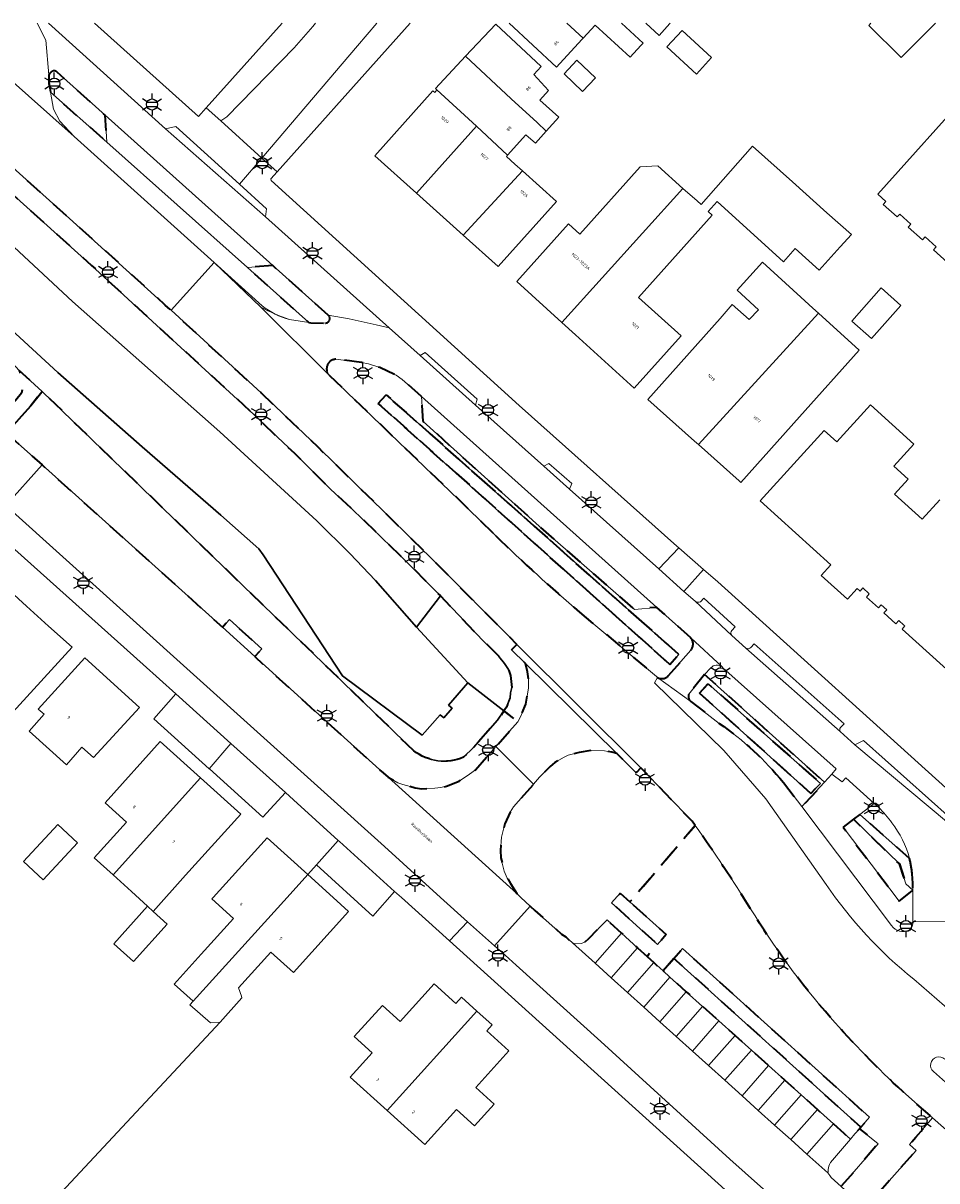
# Model space of a CAD drawing. Extents: x 105780 to 185197, y 477999 to 525027.
# Tile 360 of 562: x 107500 to 107605, y 479968 to 480100. Entities that reach past the tile are written whole.
import ezdxf
from ezdxf.enums import TextEntityAlignment as Align

# ---------------------------------------------------------------- set-up
doc = ezdxf.new("R2010")
doc.units = 0
doc.linetypes.add('XX-HIDDEN', pattern=[4, 2, -2])
for name, color, linetype, lineweight in [('B-GV-GR-HAAG_01-G', 252, 'GR-HAAG1', 13), ('B-GV-GR-MATERIAALGRENS-G', 252, 'XX-HIDDEN', 35), ('B-RO-IE-MEUBILAIR_WEGMEUBILAIR-S', 252, 'Continuous', 25), ('B-WE-GW-WATERGANG_SLOOT_INSTEEK-G', 252, 'Continuous', 30), ('B-XX-KG-KADASTRAAL_BEBOUWING-G', 252, 'Continuous', 20), ('B1-WE-OG-BEBOUWING-T18', 7, 'Continuous', 18), ('B1-WE-OG-TERREIN_ERF-GV', 252, 'Continuous', 18), ('B1-WE-OG-TOPOGRAFIE-T18', 10, 'Continuous', 18), ('B1-WE-VH-VERHARDING_ASFALT-GV', 252, 'Continuous', 18), ('B1-WE-VH-VERHARDING_BEDRIJFSVLOERPLAAT-GV', 252, 'Continuous', 18), ('B1-WE-VH-VERHARDING_BETON-GV', 252, 'Continuous', 18), ('B1-WE-VH-VERHARDING_BETONSTRAATSTEEN-GV', 252, 'Continuous', 18), ('B1-WE-VH-VERHARDING_STRAATBAKSTEEN-GV', 252, 'Continuous', 18), ('B1-WE-VH-VERHARDING_TEGEL-GV', 252, 'Continuous', 18)]:
    doc.layers.add(name, color=color, linetype=linetype, lineweight=lineweight)
doc.styles.add('NLCS-ISO', font='NLCS-ISO.ttf')
doc.styles.add('NLCS-ISO-M200-T18', font='NLCS-ISO.ttf', dxfattribs={"height": 0.36})
doc.linetypes.add('GR-HAAG1', pattern='A,6,[176,NLCS.shx,S=0.125,R=0,X=0,Y=0],-2', length=8)

# ---------------------------------------------------------------- blocks, each defined once
blk = doc.blocks.new('B-SIE-WEG_LICHTMAST-SO')
at = {"ltscale": 0.1}
for p, q in [((-1.1, 0.63), (-2.19, 1.27)), ((0, 1.27), (0, 2.53)), ((1.1, 0.63), (2.19, 1.27)), ((-1.1, -0.63), (-2.19, -1.27)), ((0, -1.27), (0, -2.53)), ((1.1, -0.63), (2.19, -1.27))]:
    blk.add_line(p, q, dxfattribs=at)
at = {"flags": 128}
for points in [[(-1.16, 0.5), (1.16, 0.5)], [(-1.16, -0.5), (1.16, -0.5)]]:
    blk.add_lwpolyline(points, dxfattribs=at)
at = {"ltscale": 0.1}
blk.add_circle((0, 0), 1.27, dxfattribs=at)
at = {"style": 'NLCS-ISO'}
blk.add_attdef('TYPE', text='', height=1.8, dxfattribs=at).set_placement((0, 2.53), align=Align.BOTTOM_CENTER)

msp = doc.modelspace()

# ---------------------------------------------------------------- linework, layer by layer
at = {"layer": 'B-GV-GR-HAAG_01-G', "flags": 128}
for points in [[(107510.016, 480086.383), (107503.569, 480092.131), (107503.922, 480090.179), (107504.642, 480088.799), (107506.27, 480087.052), (107522.314, 480072.62), (107527.795, 480067.693)], [(107530.923, 480066.132), (107533.141, 480065.765), (107526.092, 480072.05), (107510.016, 480086.383)], [(107596.185, 480009.511), (107595.44, 480008.941), (107600.691, 480003.833), (107601.445, 480001.58), (107602.243, 480000.839), (107602.232, 480001.63), (107602.161, 480002.703)], [(107596.185, 480009.511), (107595.44, 480008.941), (107600.691, 480003.833), (107601.445, 480001.58), (107602.243, 480000.839), (107602.232, 480001.63), (107602.161, 480002.703)], [(107601.846, 480004.47), (107596.185, 480009.511)], [(107601.846, 480004.47), (107596.185, 480009.511)]]:
    msp.add_lwpolyline(points, dxfattribs=at)
for points in [[(107527.795, 480067.693, 0.1167839), (107530.923, 480066.132)], [(107602.161, 480002.703, 0.0402146), (107601.846, 480004.47)], [(107602.161, 480002.703, 0.0402146), (107601.846, 480004.47)]]:
    msp.add_lwpolyline(points, format="xyb", dxfattribs=at)
for points in [[(107541.983, 480057.507), (107541.061, 480056.521), (107574.437, 480026.651), (107575.459, 480027.791)], [(107541.061, 480056.521), (107574.437, 480026.651), (107575.459, 480027.791), (107541.983, 480057.507)], [(107577.819, 480023.368), (107590.575, 480011.893), (107591.656, 480013.051), (107578.823, 480024.452)], [(107577.819, 480023.368), (107590.575, 480011.893), (107591.656, 480013.051), (107578.823, 480024.452)], [(107569.856, 479999.49), (107568.733, 480000.477), (107567.756, 479999.396), (107573.036, 479994.627), (107574.026, 479995.754)], [(107575.877, 479994.16), (107574.895, 479993.026), (107596.291, 479973.734), (107597.282, 479974.861)]]:
    msp.add_lwpolyline(points, close=True, dxfattribs=at)
at = {"layer": 'B-GV-GR-MATERIAALGRENS-G', "flags": 128}
for points in [[(107477.5, 480100.013), (107508.261, 480072.305), (107527.296, 480054.847), (107529.494, 480052.675), (107531.47, 480050.835), (107535.615, 480046.711), (107538.132, 480044.396), (107543.667, 480039.05), (107548.185, 480034.495), (107553.029, 480029.415), (107554.877, 480027.584), (107555.53, 480026.77), (107555.957, 480026.087), (107556.202, 480025.393), (107556.344, 480024.036), (107556.202, 480023.407), (107556.167, 480022.822), (107555.743, 480021.756), (107555.453, 480021.338), (107557.033, 480020.109), (107557.376, 480020.732), (107557.962, 480022.099), (107558.259, 480023.995), (107558.271, 480024.943), (107558.159, 480025.828), (107557.899, 480026.78), (107556.316, 480028.34), (107556.912, 480028.933), (107556.121, 480029.777), (107547.962, 480037.978), (107542.029, 480043.845), (107534.178, 480051.5), (107527.659, 480057.712), (107517.358, 480067.174), (107516.706, 480067.773), (107505.758, 480077.67), (107480.872, 480100.013)], [(107503.395, 480094.107), (107503.365, 480093.256), (107503.569, 480092.131), (107510.016, 480086.383), (107509.84, 480089.473), (107504.335, 480094.404)], [(107503.628, 480094.416), (107503.395, 480094.107)], [(107528.989, 480072.279), (107526.092, 480072.05), (107533.141, 480065.765), (107533.346, 480065.731), (107535.029, 480065.71)], [(107535.356, 480066.607), (107528.989, 480072.279)], [(107546.026, 480057.303), (107543.807, 480059.259), (107543.102, 480059.742), (107541.262, 480060.608), (107539.973, 480061.052), (107539.137, 480061.197), (107536.212, 480061.572)], [(107535.466, 480059.749), (107535.505, 480059.71), (107551.293, 480044.547), (107554.505, 480041.375)], [(107545.147, 480016.773), (107502.629, 480057.886), (107501.273, 480056.212)], [(107576.823, 480029.709), (107572.949, 480033.187), (107570.38, 480032.952), (107559.493, 480042.489), (107546.192, 480054.458), (107546.026, 480057.303)], [(107501.273, 480056.212), (107499.328, 480054.009), (107498.548, 480053.126), (107502.61, 480049.477), (107518.601, 480035.108), (107523.238, 480030.906), (107524.044, 480031.796), (107527.75, 480028.439), (107526.944, 480027.549), (107541.617, 480014.255), (107542.213, 480013.765), (107543.292, 480013.124), (107543.889, 480012.907), (107545.296, 480012.561), (107546.05, 480012.445), (107547.559, 480012.487), (107548.246, 480012.568), (107548.873, 480012.736), (107550.311, 480013.32), (107551.5, 480014.088), (107552.179, 480014.587), (107554.524, 480017.254), (107557.033, 480020.109), (107555.453, 480021.338), (107554.71, 480020.269), (107551.977, 480017.161), (107550.828, 480016.049)], [(107564.106, 480032.635), (107572.91, 480025.26), (107573.027, 480025.175)], [(107574.284, 480025.391), (107576.84, 480028.284)], [(107578.4, 480025.504), (107576.592, 480023.24)], [(107587.423, 480013.151), (107589.548, 480010.402), (107592.142, 480013.181), (107578.4, 480025.504)], [(107576.847, 480022.403), (107580.095, 480019.906)], [(107596.185, 480009.511), (107595.44, 480008.941), (107600.691, 480003.833), (107601.445, 480001.58), (107602.243, 480000.839), (107602.232, 480001.63), (107602.161, 480002.703)], [(107601.846, 480004.47), (107596.185, 480009.511)], [(107577.328, 480008.231), (107570.292, 480000), (107569.856, 479999.49), (107574.026, 479995.754), (107573.036, 479994.627), (107571.82, 479993.244), (107572.591, 479992.55), (107573.654, 479991.593), (107574.895, 479993.026), (107575.877, 479994.16), (107597.282, 479974.861), (107596.291, 479973.734), (107596.123, 479973.543), (107598.265, 479971.839), (107594.031, 479966.94), (107596.744, 479964.481), (107602.619, 479971.061), (107601.866, 479971.741), (107602.595, 479972.589), (107604.491, 479974.795), (107601.084, 479977.807)]]:
    msp.add_lwpolyline(points, dxfattribs=at)
for points in [[(107504.335, 480094.404, 0.4045297), (107503.628, 480094.416)], [(107535.029, 480065.71, 0.6792853), (107535.356, 480066.607)], [(107536.212, 480061.572, 0.650016), (107535.466, 480059.749)], [(107554.505, 480041.375, 0.0156468), (107564.106, 480032.635)], [(107576.84, 480028.284, 0.3613941), (107576.823, 480029.709)], [(107573.027, 480025.175, 0.3778354), (107574.284, 480025.391)], [(107576.592, 480023.24, 0.3135297), (107576.847, 480022.403)], [(107580.095, 480019.906, -0.0716465), (107587.423, 480013.151)], [(107550.828, 480016.049, -0.2708752), (107545.147, 480016.773)], [(107583.678, 479998.717, 0.0151048), (107577.328, 480008.231)], [(107602.161, 480002.703, 0.0402146), (107601.846, 480004.47)], [(107592.829, 479986.258, -0.0434087), (107583.678, 479998.717)], [(107601.084, 479977.807, -0.0268172), (107592.829, 479986.258)]]:
    msp.add_lwpolyline(points, format="xyb", dxfattribs=at)
for points in [[(107492.112, 480061.515), (107492.069, 480062.271), (107492.233, 480062.97), (107492.606, 480063.522), (107493.086, 480064.082), (107493.608, 480064.339), (107494.384, 480064.579), (107495.058, 480064.504), (107495.709, 480064.247), (107496.316, 480063.86), (107494.054, 480065.894), (107492.459, 480064.135), (107490.443, 480061.914), (107489.701, 480061.096), (107492.053, 480058.962), (107498.548, 480053.126), (107499.328, 480054.009), (107501.273, 480056.212), (107502.629, 480057.886), (107499.965, 480060.294), (107500.352, 480059.493), (107500.401, 480058.847), (107500.343, 480058.193), (107500.238, 480057.679), (107499.614, 480056.873), (107499.111, 480056.366), (107498.53, 480056.153), (107497.802, 480056.013), (107497.064, 480056.016), (107496.521, 480056.239), (107495.839, 480056.657), (107494.68, 480057.651), (107493.018, 480059.311), (107492.826, 480059.746)], [(107541.061, 480056.521), (107574.437, 480026.651), (107575.459, 480027.791), (107541.983, 480057.507)], [(107541.061, 480056.521), (107541.983, 480057.507), (107575.459, 480027.791), (107574.437, 480026.651)], [(107577.819, 480023.368), (107590.575, 480011.893), (107591.656, 480013.051), (107578.823, 480024.452)], [(107577.819, 480023.368), (107578.823, 480024.452), (107591.656, 480013.051), (107590.575, 480011.893)], [(107577.328, 480008.231), (107576.973, 480008.728), (107571.132, 480014.849), (107570.598, 480014.271), (107568.362, 480016.473), (107567.803, 480016.629), (107566.974, 480016.777), (107565.424, 480016.804), (107564.072, 480016.59), (107562.799, 480016.271), (107562.269, 480016.019), (107561.269, 480015.426), (107560.733, 480014.973), (107559.519, 480013.747), (107558.831, 480012.965), (107556.548, 480010.369), (107556.169, 480009.743), (107555.561, 480008.429), (107555.168, 480006.892), (107555.066, 480005.374), (107555.102, 480004.52), (107555.49, 480003.015), (107555.834, 480002.199), (107556.183, 480001.584), (107556.93, 480000.448), (107557.372, 480000), (107558.46, 479998.996), (107558.991, 479998.525), (107560.921, 479996.812), (107562.036, 479995.822), (107562.531, 479995.489), (107563.282, 479994.812), (107563.616, 479994.713), (107564.344, 479994.723), (107564.681, 479994.873), (107565.18, 479995.324), (107567.243, 479997.444), (107568.899, 479995.924), (107570.742, 479994.233), (107571.82, 479993.244), (107573.036, 479994.627), (107567.756, 479999.396), (107568.733, 480000.477), (107569.856, 479999.49), (107570.292, 480000)], [(107595.44, 480008.941), (107594.254, 480008.033), (107600.676, 479999.579), (107602.243, 480000.839), (107601.445, 480001.58), (107600.691, 480003.833)], [(107574.895, 479993.026), (107573.654, 479991.593), (107574.45, 479990.879), (107576.311, 479989.21), (107578.173, 479987.541), (107580.034, 479985.872), (107581.895, 479984.203), (107583.435, 479982.822), (107583.757, 479982.533), (107585.726, 479980.767), (107587.587, 479979.098), (107589.448, 479977.429), (107591.309, 479975.76), (107593.171, 479974.09), (107594.343, 479973.039), (107595.097, 479972.363), (107595.601, 479972.95), (107596.123, 479973.543), (107596.291, 479973.734)]]:
    msp.add_lwpolyline(points, close=True, dxfattribs=at)
at = {"layer": 'B-WE-GW-WATERGANG_SLOOT_INSTEEK-G', "flags": 128}
for points in [[(107456.372, 480100.013), (107494.054, 480065.894), (107496.316, 480063.86), (107497.007, 480063.335), (107497.934, 480062.54), (107499.965, 480060.294), (107502.629, 480057.886), (107545.147, 480016.773)], [(107471.353, 480100.013), (107481.583, 480090.936), (107506.069, 480068.184), (107522.934, 480053.275), (107534.027, 480043.077), (107537.836, 480039.351), (107540.748, 480036.277), (107545.463, 480030.934), (107548.185, 480034.495), (107543.667, 480039.05), (107538.132, 480044.396), (107535.615, 480046.711), (107531.47, 480050.835), (107529.494, 480052.675), (107527.296, 480054.847), (107508.261, 480072.305), (107477.5, 480100.013)], [(107550.828, 480016.049), (107551.977, 480017.161), (107554.71, 480020.269), (107555.453, 480021.338), (107551.319, 480024.552), (107549.115, 480022.006), (107549.52, 480021.649), (107548.57, 480020.568), (107548.167, 480020.888), (107546.093, 480018.569), (107536.988, 480025.343), (107527.918, 480039.205), (107527.402, 480039.864), (107523.056, 480043.72), (107514.048, 480051.538), (107504.392, 480060.062), (107498.616, 480065.395), (107488.539, 480074.51), (107483.603, 480078.879), (107470.003, 480090.916)], [(107498.616, 480065.395), (107504.392, 480060.062), (107514.048, 480051.538), (107523.056, 480043.72), (107527.402, 480039.864), (107527.918, 480039.205), (107536.988, 480025.343), (107546.093, 480018.569), (107548.167, 480020.888), (107548.57, 480020.568), (107549.52, 480021.649), (107549.115, 480022.006), (107551.319, 480024.552), (107545.463, 480030.934), (107540.748, 480036.277), (107537.836, 480039.351), (107534.027, 480043.077), (107522.934, 480053.275), (107506.069, 480068.184), (107481.583, 480090.936)]]:
    msp.add_lwpolyline(points, dxfattribs=at)
msp.add_lwpolyline([(107553.029, 480029.415), (107548.185, 480034.495), (107545.463, 480030.934), (107551.319, 480024.552), (107555.453, 480021.338), (107555.743, 480021.756), (107556.167, 480022.822), (107556.202, 480023.407), (107556.344, 480024.036), (107556.202, 480025.393), (107555.957, 480026.087), (107555.53, 480026.77), (107554.877, 480027.584)], close=True, dxfattribs=at)
msp.add_lwpolyline([(107545.147, 480016.773, 0.2708752), (107550.828, 480016.049)], format="xyb", dxfattribs=at)
at = {"layer": 'B-XX-KG-KADASTRAAL_BEBOUWING-G', "flags": 128}
for points in [[(107556.03, 480100.013), (107561.483, 480094.989), (107564.381, 480098.135), (107564.53, 480098.297), (107562.628, 480100.013)], [(107562.628, 480100.013), (107564.53, 480098.297), (107565.907, 480099.791), (107569.885, 480096.125), (107571.122, 480097.469), (107571.365, 480097.732), (107568.889, 480100.013)], [(107571.684, 480100.013), (107573.201, 480098.615), (107574.438, 480099.958), (107574.489, 480100.013)], [(107597.186, 480099.751), (107600.899, 480096.073), (107604.811, 480100.013)], [(107597.445, 480100.013), (107597.186, 480099.751)], [(107609.195, 480092.664), (107598.213, 480080.449), (107599.139, 480079.615), (107598.832, 480079.276), (107600.424, 480077.857), (107600.731, 480078.182), (107602.021, 480077.02), (107601.719, 480076.681), (107603.339, 480075.215), (107603.647, 480075.556), (107604.888, 480074.438), (107604.584, 480074.097), (107606.204, 480072.631)], [(107605.313, 480045.498), (107603.294, 480043.279), (107600.151, 480046.14), (107601.699, 480047.841), (107600.072, 480049.322), (107602.361, 480051.836), (107597.405, 480056.347), (107593.537, 480052.109), (107592.078, 480053.433), (107584.767, 480045.372), (107592.858, 480038.069), (107591.745, 480036.837), (107594.759, 480034.117), (107595.871, 480035.349), (107596.198, 480035.054), (107596.513, 480035.403), (107597.255, 480034.733), (107596.92, 480034.362), (107598.293, 480033.122), (107598.628, 480033.493), (107599.266, 480032.917), (107598.931, 480032.546), (107600.304, 480031.306), (107600.639, 480031.677), (107601.213, 480031.159), (107601.328, 480031.055), (107601.016, 480030.706), (107612.36, 480020.481)]]:
    msp.add_lwpolyline(points, dxfattribs=at)
for points in [[(107551.07, 480096.224), (107556.283, 480091.359), (107559.236, 480088.661), (107560.289, 480087.653), (107561.725, 480089.252), (107559.568, 480091.19), (107560.557, 480092.291), (107558.865, 480094.129), (107559.724, 480095.051), (107554.509, 480099.912)], [(107575.841, 480099.191), (107574.104, 480097.305), (107577.48, 480094.195), (107579.217, 480096.081)], [(107551.07, 480096.224), (107547.631, 480092.535), (107547.789, 480092.376), (107552.305, 480088.241), (107555.862, 480084.894), (107557.973, 480087.245), (107559.052, 480086.276), (107560.289, 480087.653), (107559.236, 480088.661), (107556.283, 480091.359)], [(107565.925, 480093.765), (107563.81, 480095.781), (107562.325, 480094.224), (107564.439, 480092.207)], [(107552.305, 480088.241), (107547.789, 480092.376), (107547.554, 480092.09), (107547.33, 480092.29), (107540.674, 480084.851), (107545.427, 480080.582)], [(107557.579, 480083.109), (107556.715, 480083.885), (107555.741, 480084.76), (107555.862, 480084.894), (107552.305, 480088.241), (107545.427, 480080.582), (107550.033, 480076.445), (107550.799, 480075.757), (107556.654, 480082.138)], [(107588.786, 480074.243), (107591.504, 480071.766), (107593.929, 480074.426), (107595.203, 480075.823), (107592.406, 480078.323), (107588.465, 480081.847), (107583.901, 480085.927), (107578.002, 480079.259), (107577.542, 480079.671), (107575.936, 480081.108), (107562.081, 480065.768), (107563.622, 480064.366), (107570.352, 480058.245), (107575.724, 480064.246), (107570.844, 480068.615), (107579.282, 480078.046), (107578.821, 480078.461), (107579.858, 480079.613), (107587.426, 480072.71)], [(107557.579, 480083.109), (107556.654, 480082.138), (107550.799, 480075.757), (107554.788, 480072.175), (107561.47, 480079.615)], [(107575.936, 480081.108), (107573.048, 480083.696), (107571.051, 480083.586), (107564.148, 480075.875), (107562.821, 480077.063), (107556.915, 480070.466), (107562.081, 480065.768)], [(107591.435, 480066.831), (107590.801, 480067.408), (107589.424, 480068.662), (107585.038, 480072.656), (107582.121, 480069.453), (107584.577, 480067.216), (107583.515, 480066.107), (107581.565, 480067.821), (107580.185, 480066.228), (107571.923, 480056.967), (107577.248, 480052.216), (107577.697, 480051.816)], [(107600.86, 480067.732), (107598.618, 480069.738), (107595.274, 480065.934), (107597.497, 480063.945)], [(107591.435, 480066.831), (107577.697, 480051.816), (107582.358, 480047.658), (107582.574, 480047.465), (107589.278, 480054.98), (107596.078, 480062.603)], [(107500.833, 480033.336), (107495.636, 480038.051), (107488.91, 480030.617), (107491.21, 480028.523), (107496.601, 480023.615), (107497.233, 480023.039), (107499.27, 480021.185), (107506.03, 480028.621), (107503.351, 480031.052)], [(107502.166, 480021.556), (107502.844, 480020.96), (107501.129, 480019.01), (107505.384, 480015.167), (107507.166, 480017.194), (107508.5, 480016.021), (107513.763, 480021.739), (107507.509, 480027.405)], [(107520.739, 480013.683), (107516.135, 480017.835), (107509.813, 480010.825), (107512.25, 480008.627), (107508.555, 480004.53), (107510.722, 480002.576)], [(107520.739, 480013.683), (107510.722, 480002.576), (107512.837, 480000.668), (107514.675, 479999.01), (107515.313, 479998.411), (107519.033, 480002.536), (107525.342, 480009.532)], [(107506.661, 480006.263), (107504.401, 480008.352), (107500.478, 480004.107), (107502.738, 480002.018)], [(107533.02, 480002.624), (107528.356, 480006.842), (107522.167, 480000), (107522.019, 479999.836), (107524.505, 479997.587), (107520.809, 479993.5), (107517.705, 479990.093), (107519.894, 479988.133), (107530.647, 480000)], [(107533.02, 480002.624), (107530.647, 480000), (107519.894, 479988.133), (107519.522, 479987.709), (107521.871, 479985.643), (107522.976, 479985.732), (107525.457, 479988.515), (107525.428, 479988.724), (107525.063, 479989.652), (107528.781, 479993.763), (107531.369, 479991.423), (107537.684, 479998.405), (107535.921, 480000)], [(107515.313, 479998.411), (107514.675, 479999.01), (107510.799, 479994.712), (107513.063, 479992.671), (107516.927, 479996.956)], [(107552.367, 479986.983), (107550.592, 479988.589), (107549.951, 479987.881), (107547.472, 479990.123), (107543.573, 479985.814), (107541.539, 479987.654), (107538.321, 479984.097), (107540.384, 479982.23), (107537.868, 479979.448), (107542.091, 479975.627)], [(107552.367, 479986.983), (107542.091, 479975.627), (107546.396, 479971.733), (107550.016, 479975.734), (107552.074, 479973.873), (107554.332, 479976.37), (107552.225, 479978.277), (107556.022, 479982.474), (107553.494, 479984.761), (107554.092, 479985.422)]]:
    msp.add_lwpolyline(points, close=True, dxfattribs=at)
at = {"layer": 'B1-WE-OG-TERREIN_ERF-GV', "flags": 128}
for points in [[(107508.609, 480100.013), (107520.487, 480089.342), (107521.381, 480090.336), (107530.085, 480100.013)], [(107544.734, 480100.013), (107542.121, 480097.13), (107529.499, 480083.015), (107528.772, 480082.201), (107528.83, 480082.013), (107557.186, 480056.294), (107575.214, 480040.201), (107575.453, 480039.993), (107578.286, 480037.526), (107579.93, 480036.094), (107607.181, 480011.459)], [(107568.889, 480100.013), (107571.365, 480097.732), (107571.122, 480097.469), (107569.885, 480096.125), (107565.907, 480099.791), (107564.53, 480098.297), (107564.381, 480098.135), (107561.483, 480094.989), (107556.03, 480100.013)], [(107573.201, 480098.615), (107571.684, 480100.013)], [(107574.489, 480100.013), (107574.438, 480099.958), (107573.201, 480098.615)], [(107600.899, 480096.073), (107597.186, 480099.751), (107597.445, 480100.013)], [(107604.811, 480100.013), (107600.899, 480096.073)], [(107606.204, 480072.631), (107604.584, 480074.097), (107604.888, 480074.438), (107603.647, 480075.556), (107603.339, 480075.215), (107601.719, 480076.681), (107602.021, 480077.02), (107600.731, 480078.182), (107600.424, 480077.857), (107598.832, 480079.276), (107599.139, 480079.615), (107598.213, 480080.449), (107609.195, 480092.664)], [(107612.36, 480020.481), (107601.016, 480030.706), (107601.328, 480031.055), (107601.213, 480031.159), (107600.639, 480031.677), (107600.304, 480031.306), (107598.931, 480032.546), (107599.266, 480032.917), (107598.628, 480033.493), (107598.293, 480033.122), (107596.92, 480034.362), (107597.255, 480034.733), (107596.513, 480035.403), (107596.198, 480035.054), (107595.871, 480035.349), (107594.759, 480034.117), (107591.745, 480036.837), (107592.858, 480038.069), (107584.767, 480045.372), (107592.078, 480053.433), (107593.537, 480052.109), (107597.405, 480056.347), (107602.361, 480051.836), (107600.072, 480049.322), (107601.699, 480047.841), (107600.151, 480046.14), (107603.294, 480043.279), (107605.313, 480045.498)], [(107503.223, 479964.591), (107522.976, 479985.732), (107521.871, 479985.643), (107519.522, 479987.709), (107519.894, 479988.133), (107517.705, 479990.093), (107520.809, 479993.5), (107524.505, 479997.587), (107522.019, 479999.836), (107522.167, 480000), (107528.356, 480006.842), (107533.02, 480002.624), (107533.999, 480003.725), (107536.499, 480006.535), (107531.378, 480011.174), (107530.456, 480012.003), (107527.879, 480009.195), (107521.745, 480014.71), (107521.725, 480014.728), (107515.374, 480020.438), (107517.908, 480023.279), (107514.167, 480026.64), (107499.5, 480039.819)], [(107585.484, 479962.3), (107549.207, 479995.04), (107543.711, 480000), (107542.944, 480000.695), (107540.432, 479997.866), (107533.999, 480003.725), (107533.02, 480002.624), (107535.921, 480000), (107537.684, 479998.405), (107531.369, 479991.423), (107528.781, 479993.763), (107525.063, 479989.652), (107525.428, 479988.724), (107525.457, 479988.515), (107522.976, 479985.732), (107503.223, 479964.591)]]:
    msp.add_lwpolyline(points, dxfattribs=at)
for points in [[(107560.289, 480087.653), (107559.052, 480086.276), (107557.973, 480087.245), (107555.862, 480084.894), (107555.741, 480084.76), (107556.715, 480083.885), (107557.579, 480083.109), (107561.47, 480079.615), (107554.788, 480072.175), (107550.799, 480075.757), (107550.033, 480076.445), (107545.427, 480080.582), (107540.674, 480084.851), (107547.33, 480092.29), (107547.554, 480092.09), (107547.789, 480092.376), (107547.631, 480092.535), (107551.07, 480096.224), (107554.509, 480099.912), (107559.724, 480095.051), (107558.865, 480094.129), (107560.557, 480092.291), (107559.568, 480091.19), (107561.725, 480089.252)], [(107577.48, 480094.195), (107574.104, 480097.305), (107575.841, 480099.191), (107579.217, 480096.081)], [(107565.925, 480093.765), (107564.439, 480092.207), (107562.325, 480094.224), (107563.81, 480095.781)], [(107588.465, 480081.847), (107592.406, 480078.323), (107595.203, 480075.823), (107593.929, 480074.426), (107591.504, 480071.766), (107588.786, 480074.243), (107587.426, 480072.71), (107579.858, 480079.613), (107578.821, 480078.461), (107579.282, 480078.046), (107570.844, 480068.615), (107575.724, 480064.246), (107570.352, 480058.245), (107563.622, 480064.366), (107562.081, 480065.768), (107556.915, 480070.466), (107562.821, 480077.063), (107564.148, 480075.875), (107571.051, 480083.586), (107573.048, 480083.696), (107575.936, 480081.108), (107577.542, 480079.671), (107578.002, 480079.259), (107583.901, 480085.927)], [(107591.435, 480066.831), (107596.078, 480062.603), (107589.278, 480054.98), (107582.574, 480047.465), (107582.358, 480047.658), (107577.697, 480051.816), (107577.248, 480052.216), (107571.923, 480056.967), (107580.185, 480066.228), (107581.565, 480067.821), (107583.515, 480066.107), (107584.577, 480067.216), (107582.121, 480069.453), (107585.038, 480072.656), (107589.424, 480068.662), (107590.801, 480067.408)], [(107598.618, 480069.738), (107600.86, 480067.732), (107597.497, 480063.945), (107595.274, 480065.934)], [(107492.276, 480009.953), (107489.607, 480012.474), (107480.164, 480021.023), (107486.891, 480028.421), (107489.208, 480026.324), (107491.21, 480028.523), (107488.91, 480030.617), (107495.636, 480038.051), (107500.833, 480033.336), (107503.351, 480031.052), (107506.03, 480028.621), (107499.27, 480021.185), (107497.233, 480023.039), (107495.247, 480020.857), (107499.027, 480017.436), (107495.766, 480013.821)], [(107501.129, 480019.01), (107502.844, 480020.96), (107502.166, 480021.556), (107507.509, 480027.405), (107513.763, 480021.739), (107508.5, 480016.021), (107507.166, 480017.194), (107505.384, 480015.167)], [(107517.908, 480023.279), (107515.374, 480020.438), (107521.725, 480014.728), (107524.212, 480017.613)], [(107510.722, 480002.576), (107508.555, 480004.53), (107512.25, 480008.627), (107509.813, 480010.825), (107516.135, 480017.835), (107520.739, 480013.683), (107525.342, 480009.532), (107519.033, 480002.536), (107515.313, 479998.411), (107516.927, 479996.956), (107513.063, 479992.671), (107510.799, 479994.712), (107514.675, 479999.01), (107512.837, 480000.668)], [(107524.212, 480017.613), (107521.725, 480014.728), (107521.745, 480014.71), (107527.879, 480009.195), (107530.456, 480012.003)], [(107500.478, 480004.107), (107504.401, 480008.352), (107506.661, 480006.263), (107502.738, 480002.018)], [(107536.634, 480006.412), (107536.499, 480006.535), (107533.999, 480003.725), (107540.432, 479997.866), (107542.944, 480000.695)], [(107542.091, 479975.627), (107537.868, 479979.448), (107540.384, 479982.23), (107538.321, 479984.097), (107541.539, 479987.654), (107543.573, 479985.814), (107547.472, 479990.123), (107549.951, 479987.881), (107550.592, 479988.589), (107552.367, 479986.983), (107554.092, 479985.422), (107553.494, 479984.761), (107556.022, 479982.474), (107552.225, 479978.277), (107554.332, 479976.37), (107552.074, 479973.873), (107550.016, 479975.734), (107546.396, 479971.733)]]:
    msp.add_lwpolyline(points, close=True, dxfattribs=at)
at = {"layer": 'B1-WE-VH-VERHARDING_ASFALT-GV', "flags": 128}
for points in [[(107480.872, 480100.013), (107505.758, 480077.67), (107516.706, 480067.773), (107517.358, 480067.174), (107522.314, 480072.62), (107506.27, 480087.052), (107495.779, 480096.354), (107493.882, 480098.283), (107493.724, 480098.424), (107491.941, 480100.013)], [(107497.536, 480100.013), (107498.117, 480099.275), (107498.511, 480098.367), (107498.48, 480097.589), (107498.196, 480097.062), (107497.542, 480096.651), (107496.259, 480096.21), (107495.779, 480096.354), (107506.27, 480087.052), (107504.642, 480088.799), (107503.922, 480090.179), (107503.569, 480092.131), (107503.365, 480093.256), (107503.395, 480094.107), (107503.044, 480098.064), (107502.062, 480100.013)], [(107502.062, 480100.013), (107503.044, 480098.064), (107503.395, 480094.107), (107503.628, 480094.416)], [(107516.721, 480087.922), (107503.325, 480100.013)], [(107504.335, 480094.404), (107509.84, 480089.473), (107528.989, 480072.279), (107535.356, 480066.607), (107537.752, 480066.193), (107540.838, 480065.499), (107542.327, 480065.165), (107528.165, 480077.877), (107516.721, 480087.922)], [(107554.505, 480041.375), (107551.293, 480044.547), (107535.505, 480059.71), (107535.466, 480059.749), (107527.625, 480067.518), (107522.314, 480072.62), (107517.358, 480067.174), (107527.659, 480057.712), (107534.178, 480051.5), (107542.029, 480043.845), (107547.962, 480037.978), (107556.121, 480029.777), (107556.912, 480028.933), (107571.132, 480014.849), (107576.973, 480008.728), (107577.328, 480008.231)], [(107527.625, 480067.518), (107535.466, 480059.749)], [(107535.029, 480065.71), (107533.346, 480065.731), (107533.141, 480065.765), (107530.923, 480066.132)], [(107607.128, 480007.832), (107606.335, 480008.492), (107595.595, 480017.457), (107593.918, 480018.986), (107583.144, 480028.524), (107581.535, 480029.962), (107577.312, 480033.891), (107576.043, 480035.017), (107573.183, 480037.613), (107562.941, 480046.714), (107560.014, 480049.34), (107552.199, 480056.334), (107545.854, 480061.999), (107542.327, 480065.165), (107540.838, 480065.499), (107537.752, 480066.193), (107535.356, 480066.607)], [(107536.212, 480061.572), (107539.137, 480061.197), (107539.973, 480061.052), (107541.262, 480060.608), (107543.102, 480059.742), (107543.807, 480059.259), (107546.026, 480057.303), (107572.949, 480033.187), (107576.823, 480029.709), (107580.375, 480026.407)], [(107573.027, 480025.175), (107572.91, 480025.26), (107564.106, 480032.635)], [(107580.375, 480026.407), (107576.823, 480029.709)], [(107576.84, 480028.284), (107574.284, 480025.391)], [(107576.592, 480023.24), (107578.4, 480025.504), (107579.133, 480026.283)], [(107580.514, 480026.283), (107593.46, 480014.707), (107592.979, 480014.109), (107594.147, 480013.219), (107594.585, 480013.69), (107597.824, 480010.766), (107598.337, 480010.303)], [(107592.328, 480001.491), (107585.423, 480011.303), (107580.626, 480016.827), (107572.684, 480024.54), (107573.027, 480025.175)], [(107573.027, 480025.175), (107576.847, 480022.403)], [(107602.161, 480002.703), (107602.232, 480001.63), (107602.243, 480000.839), (107602.217, 479997.252), (107607.054, 479997.211), (107606.97, 479999.189)], [(107614.998, 479979.539), (107611.472, 479982.627), (107609.366, 479984.541), (107602.358, 479990.661)], [(107606.324, 479978.557), (107604.583, 479980.082)], [(107601.084, 479977.807), (107604.491, 479974.795), (107607.951, 479971.736)]]:
    msp.add_lwpolyline(points, dxfattribs=at)
at = {"layer": 'B1-WE-VH-VERHARDING_ASFALT-GV'}
for points in [[(107503.628, 480094.416, -0.4045297), (107504.335, 480094.404)], [(107530.923, 480066.132, -0.0405329), (107527.625, 480067.518)], [(107535.356, 480066.607, -0.6792853), (107535.029, 480065.71)], [(107535.466, 480059.749, -0.650016), (107536.212, 480061.572)], [(107564.106, 480032.635, -0.0156468), (107554.505, 480041.375)], [(107576.823, 480029.709, -0.3613941), (107576.84, 480028.284)], [(107579.133, 480026.283, -0.3816964), (107580.375, 480026.407)], [(107580.375, 480026.407, -0.0570655), (107580.514, 480026.283)], [(107574.284, 480025.391, -0.3778354), (107573.027, 480025.175)], [(107576.847, 480022.403, -0.3135297), (107576.592, 480023.24)], [(107598.337, 480010.303, -0.0343246), (107599.844, 480008.544)], [(107577.328, 480008.231, -0.0151048), (107583.678, 479998.717)], [(107599.844, 480008.544, -0.1010844), (107601.846, 480004.47)], [(107601.846, 480004.47, -0.0402146), (107602.161, 480002.703)], [(107602.358, 479990.661, -0.0765078), (107592.328, 480001.491)], [(107583.678, 479998.717, 0.0434087), (107592.829, 479986.258)], [(107592.829, 479986.258, 0.0268172), (107601.084, 479977.807)], [(107604.583, 479980.082, -1.0095589), (107605.894, 479981.495)]]:
    msp.add_lwpolyline(points, format="xyb", dxfattribs=at)
at = {"layer": 'B1-WE-VH-VERHARDING_ASFALT-GV', "flags": 128}
msp.add_lwpolyline([(107558.831, 480012.965), (107554.524, 480017.254), (107552.179, 480014.587), (107551.5, 480014.088), (107550.311, 480013.32), (107548.873, 480012.736), (107548.246, 480012.568), (107547.559, 480012.487), (107546.05, 480012.445), (107545.296, 480012.561), (107543.889, 480012.907), (107543.292, 480013.124), (107542.213, 480013.765), (107556.93, 480000.448), (107556.183, 480001.584), (107555.834, 480002.199), (107555.49, 480003.015), (107555.102, 480004.52), (107555.066, 480005.374), (107555.168, 480006.892), (107555.561, 480008.429), (107556.169, 480009.743), (107556.548, 480010.369)], close=True, dxfattribs=at)
at = {"layer": 'B1-WE-VH-VERHARDING_BEDRIJFSVLOERPLAAT-GV', "flags": 128}
msp.add_lwpolyline([(107556.912, 480028.933), (107556.316, 480028.34), (107557.899, 480026.78), (107568.362, 480016.473), (107570.598, 480014.271), (107571.132, 480014.849)], close=True, dxfattribs=at)
at = {"layer": 'B1-WE-VH-VERHARDING_BETON-GV', "flags": 128}
for points in [[(107580.095, 480019.906), (107576.847, 480022.403), (107573.027, 480025.175), (107572.684, 480024.54), (107580.626, 480016.827), (107585.423, 480011.303), (107592.328, 480001.491)], [(107589.548, 480010.402), (107587.423, 480013.151)], [(107599.793, 479996.803), (107589.548, 480010.402)], [(107607.458, 479989.748), (107607.394, 479990.455), (107607.222, 479993.247), (107607.054, 479997.211), (107602.217, 479997.252)], [(107602.358, 479990.661), (107609.366, 479984.541)]]:
    msp.add_lwpolyline(points, dxfattribs=at)
at = {"layer": 'B1-WE-VH-VERHARDING_BETON-GV'}
for points in [[(107587.423, 480013.151, 0.0716465), (107580.095, 480019.906)], [(107592.328, 480001.491, 0.0765078), (107602.358, 479990.661)], [(107601.82, 479996.278, -0.378433), (107599.793, 479996.803)], [(107602.217, 479997.252, -0.2738301), (107601.82, 479996.278)]]:
    msp.add_lwpolyline(points, format="xyb", dxfattribs=at)
at = {"layer": 'B1-WE-VH-VERHARDING_BETONSTRAATSTEEN-GV', "flags": 128}
for points in [[(107437.41, 480100.013), (107440.157, 480097.542), (107478.568, 480062.718), (107487.357, 480054.81), (107498.448, 480044.852), (107502.61, 480049.477), (107498.548, 480053.126), (107492.053, 480058.962), (107489.701, 480061.096), (107454.725, 480092.829)], [(107533.903, 480100.013), (107533.586, 480099.648), (107531.457, 480097.173), (107523.757, 480089.296), (107523.048, 480088.833), (107527.767, 480084.577), (107538.706, 480097.431), (107540.916, 480100.013)], [(107577.312, 480033.891), (107581.535, 480029.962)], [(107578.33, 480034.244), (107577.933, 480033.806)], [(107581.532, 480030.551), (107581.914, 480030.972), (107578.33, 480034.244)], [(107583.144, 480028.524), (107593.918, 480018.986)], [(107584.094, 480029.022), (107583.696, 480028.601)], [(107593.962, 480019.426), (107594.37, 480019.878), (107584.094, 480029.022)], [(107604.583, 479980.082), (107606.324, 479978.557)]]:
    msp.add_lwpolyline(points, dxfattribs=at)
for points in [[(107509.84, 480089.473), (107510.016, 480086.383), (107526.092, 480072.05), (107528.989, 480072.279)], [(107517.898, 480088.202), (107516.721, 480087.922), (107528.165, 480077.877), (107528.29, 480078.789), (107525.213, 480081.576)], [(107546.44, 480062.322), (107545.854, 480061.999), (107552.199, 480056.334), (107552.402, 480056.987)], [(107546.026, 480057.303), (107546.192, 480054.458), (107559.493, 480042.489), (107570.38, 480032.952), (107572.949, 480033.187)], [(107542.213, 480013.765), (107541.617, 480014.255), (107526.944, 480027.549), (107523.238, 480030.906), (107518.601, 480035.108), (107502.61, 480049.477), (107498.448, 480044.852), (107541.792, 480005.851), (107548.202, 480000), (107551.298, 479997.229), (107554.387, 479994.463), (107558.46, 479998.996), (107557.372, 480000), (107556.93, 480000.448)], [(107560.588, 480049.65), (107560.014, 480049.34), (107562.941, 480046.714), (107563.202, 480047.338)], [(107578.286, 480037.526), (107575.453, 480039.993), (107573.183, 480037.613), (107576.043, 480035.017)], [(107557.899, 480026.78), (107558.159, 480025.828), (107558.271, 480024.943), (107558.259, 480023.995), (107557.962, 480022.099), (107557.376, 480020.732), (107557.033, 480020.109), (107554.524, 480017.254), (107558.831, 480012.965), (107559.519, 480013.747), (107560.733, 480014.973), (107561.269, 480015.426), (107562.269, 480016.019), (107562.799, 480016.271), (107564.072, 480016.59), (107565.424, 480016.804), (107566.974, 480016.777), (107567.803, 480016.629), (107568.362, 480016.473)], [(107596.576, 480017.952), (107595.595, 480017.457), (107606.335, 480008.492), (107606.513, 480009.1)]]:
    msp.add_lwpolyline(points, close=True, dxfattribs=at)
at = {"layer": 'B1-WE-VH-VERHARDING_BETONSTRAATSTEEN-GV'}
for points in [[(107577.933, 480033.806, -0.2689518), (107577.312, 480033.891)], [(107581.535, 480029.962, -0.3955142), (107581.532, 480030.551)], [(107583.696, 480028.601, -0.3712583), (107583.144, 480028.524)], [(107593.918, 480018.986, -0.3405483), (107593.962, 480019.426)], [(107605.894, 479981.495, 1.0095589), (107604.583, 479980.082)]]:
    msp.add_lwpolyline(points, format="xyb", dxfattribs=at)
at = {"layer": 'B1-WE-VH-VERHARDING_STRAATBAKSTEEN-GV', "flags": 128}
for points in [[(107584.551, 479975.645), (107582.694, 479977.319), (107580.729, 479979.089), (107578.871, 479980.763), (107577.014, 479982.437), (107575.157, 479984.111), (107573.3, 479985.784), (107571.442, 479987.458), (107569.585, 479989.132), (107567.728, 479990.806), (107565.87, 479992.48), (107563.282, 479994.812), (107562.531, 479995.489), (107562.036, 479995.822), (107560.921, 479996.812), (107558.991, 479998.525), (107558.46, 479998.996), (107554.387, 479994.463), (107555.583, 479993.389), (107556.835, 479992.264), (107566.541, 479983.543), (107581.287, 479970.063), (107586.889, 479965.066)], [(107596.422, 479956.442), (107596.244, 479956.603), (107589.594, 479962.607), (107586.889, 479965.066), (107581.287, 479970.063), (107566.541, 479983.543), (107556.835, 479992.264), (107555.583, 479993.389), (107554.387, 479994.463), (107551.298, 479997.229), (107549.207, 479995.04), (107585.484, 479962.3), (107589.835, 479958.374), (107590.474, 479957.875), (107594.675, 479954.049), (107594.107, 479953.404), (107595.961, 479951.424)], [(107596.744, 479964.481), (107594.031, 479966.94), (107592.878, 479967.985), (107592.736, 479968.212), (107592.496, 479968.485), (107590.123, 479970.624), (107588.265, 479972.298), (107586.408, 479973.971), (107584.551, 479975.645)], [(107607.951, 479971.736), (107604.491, 479974.795), (107602.595, 479972.589), (107601.866, 479971.741), (107602.619, 479971.061), (107596.744, 479964.481)]]:
    msp.add_lwpolyline(points, dxfattribs=at)
for points in [[(107568.899, 479995.924), (107567.243, 479997.444), (107565.18, 479995.324), (107564.681, 479994.873), (107564.344, 479994.723), (107563.616, 479994.713), (107563.282, 479994.812), (107565.87, 479992.48)], [(107570.742, 479994.233), (107568.899, 479995.924), (107565.87, 479992.48), (107567.728, 479990.806)], [(107572.591, 479992.55), (107571.82, 479993.244), (107570.742, 479994.233), (107567.728, 479990.806), (107569.585, 479989.132)], [(107574.45, 479990.879), (107573.654, 479991.593), (107572.591, 479992.55), (107569.585, 479989.132), (107571.442, 479987.458)], [(107576.311, 479989.21), (107574.45, 479990.879), (107571.442, 479987.458), (107573.3, 479985.784)], [(107578.173, 479987.541), (107576.311, 479989.21), (107573.3, 479985.784), (107575.157, 479984.111)], [(107580.034, 479985.872), (107578.173, 479987.541), (107575.157, 479984.111), (107577.014, 479982.437)], [(107581.895, 479984.203), (107580.034, 479985.872), (107577.014, 479982.437), (107578.871, 479980.763)], [(107583.757, 479982.533), (107583.435, 479982.822), (107581.895, 479984.203), (107578.871, 479980.763), (107580.729, 479979.089)], [(107585.726, 479980.767), (107583.757, 479982.533), (107580.729, 479979.089), (107582.694, 479977.319)], [(107587.587, 479979.098), (107585.726, 479980.767), (107582.694, 479977.319), (107584.551, 479975.645)], [(107589.448, 479977.429), (107587.587, 479979.098), (107584.551, 479975.645), (107586.408, 479973.971)], [(107591.309, 479975.76), (107589.448, 479977.429), (107586.408, 479973.971), (107588.265, 479972.298)], [(107593.171, 479974.09), (107591.309, 479975.76), (107588.265, 479972.298), (107590.123, 479970.624)], [(107595.097, 479972.363), (107594.343, 479973.039), (107593.171, 479974.09), (107590.123, 479970.624), (107592.496, 479968.485), (107592.532, 479968.609), (107592.552, 479968.893), (107592.64, 479969.265), (107592.699, 479969.451), (107592.806, 479969.696)]]:
    msp.add_lwpolyline(points, close=True, dxfattribs=at)
at = {"layer": 'B1-WE-VH-VERHARDING_TEGEL-GV', "flags": 128}
for points in [[(107503.325, 480100.013), (107516.721, 480087.922), (107517.898, 480088.202), (107525.213, 480081.576), (107527.767, 480084.577), (107523.048, 480088.833), (107521.381, 480090.336), (107520.487, 480089.342), (107508.609, 480100.013)], [(107530.085, 480100.013), (107521.381, 480090.336), (107523.048, 480088.833), (107523.757, 480089.296), (107531.457, 480097.173), (107533.586, 480099.648), (107533.903, 480100.013)], [(107540.916, 480100.013), (107538.706, 480097.431), (107527.767, 480084.577), (107529.499, 480083.015), (107542.121, 480097.13), (107544.734, 480100.013)], [(107579.93, 480036.094), (107578.286, 480037.526), (107576.043, 480035.017), (107577.312, 480033.891)], [(107593.918, 480018.986), (107595.595, 480017.457), (107596.576, 480017.952), (107606.513, 480009.1), (107606.335, 480008.492), (107607.128, 480007.832), (107610.912, 480012.045), (107609.159, 480013.62), (107607.181, 480011.459), (107579.93, 480036.094)], [(107577.933, 480033.806), (107578.33, 480034.244), (107581.914, 480030.972), (107581.532, 480030.551)], [(107581.535, 480029.962), (107583.144, 480028.524)], [(107583.696, 480028.601), (107584.094, 480029.022), (107594.37, 480019.878), (107593.962, 480019.426)], [(107579.133, 480026.283), (107578.4, 480025.504), (107592.142, 480013.181), (107592.979, 480014.109), (107593.46, 480014.707), (107580.514, 480026.283)], [(107594.254, 480008.033), (107595.44, 480008.941), (107596.185, 480009.511), (107597.824, 480010.766), (107594.585, 480013.69), (107594.147, 480013.219), (107592.979, 480014.109), (107592.142, 480013.181), (107589.548, 480010.402), (107599.793, 479996.803)], [(107598.337, 480010.303), (107597.824, 480010.766), (107596.185, 480009.511), (107601.846, 480004.47)], [(107602.217, 479997.252), (107602.243, 480000.839), (107600.676, 479999.579), (107594.254, 480008.033)]]:
    msp.add_lwpolyline(points, dxfattribs=at)
for points in [[(107575.214, 480040.201), (107557.186, 480056.294), (107528.83, 480082.013), (107528.772, 480082.201), (107529.499, 480083.015), (107527.767, 480084.577), (107525.213, 480081.576), (107528.29, 480078.789), (107528.165, 480077.877), (107542.327, 480065.165), (107545.854, 480061.999), (107546.44, 480062.322), (107552.402, 480056.987), (107552.199, 480056.334), (107560.014, 480049.34), (107560.588, 480049.65), (107563.202, 480047.338), (107562.941, 480046.714), (107573.183, 480037.613), (107575.453, 480039.993)], [(107541.792, 480005.851), (107498.448, 480044.852), (107498.065, 480045.155), (107497.705, 480045.368), (107496.712, 480045.796), (107495.972, 480045.968), (107495.44, 480046.024), (107494.405, 480045.976), (107493.744, 480045.77), (107493.329, 480045.574), (107496.301, 480042.837), (107499.5, 480039.819), (107514.167, 480026.64), (107517.908, 480023.279), (107524.212, 480017.613), (107530.456, 480012.003), (107531.378, 480011.174), (107536.499, 480006.535), (107536.634, 480006.412), (107542.944, 480000.695), (107543.711, 480000), (107549.207, 479995.04), (107551.298, 479997.229), (107548.202, 480000)], [(107524.044, 480031.796), (107523.238, 480030.906), (107526.944, 480027.549), (107527.75, 480028.439)], [(107598.265, 479971.839), (107596.123, 479973.543), (107595.601, 479972.95), (107595.097, 479972.363), (107592.806, 479969.696), (107592.699, 479969.451), (107592.64, 479969.265), (107592.552, 479968.893), (107592.532, 479968.609), (107592.496, 479968.485), (107592.736, 479968.212), (107592.878, 479967.985), (107594.031, 479966.94)]]:
    msp.add_lwpolyline(points, close=True, dxfattribs=at)
at = {"layer": 'B1-WE-VH-VERHARDING_TEGEL-GV'}
for points in [[(107577.312, 480033.891, 0.2689518), (107577.933, 480033.806)], [(107581.532, 480030.551, 0.3955142), (107581.535, 480029.962)], [(107583.144, 480028.524, 0.3712583), (107583.696, 480028.601)], [(107580.375, 480026.407, 0.3816964), (107579.133, 480026.283)], [(107580.514, 480026.283, 0.0570655), (107580.375, 480026.407)], [(107593.962, 480019.426, 0.3405483), (107593.918, 480018.986)], [(107599.844, 480008.544, 0.0343246), (107598.337, 480010.303)], [(107601.846, 480004.47, 0.1010844), (107599.844, 480008.544)], [(107599.793, 479996.803, 0.378433), (107601.82, 479996.278)], [(107601.82, 479996.278, 0.2738301), (107602.217, 479997.252)]]:
    msp.add_lwpolyline(points, format="xyb", dxfattribs=at)

# ---------------------------------------------------------------- block references
at = {"layer": 'B-RO-IE-MEUBILAIR_WEGMEUBILAIR-S', "xscale": 0.5, "yscale": 0.5, "zscale": 0.5}
for p in [(107504.007, 480093.101), (107515.191, 480090.711), (107527.798, 480083.993), (107533.541, 480073.706), (107510.148, 480071.535), (107539.322, 480059.997), (107527.677, 480055.278), (107553.638, 480055.762), (107565.445, 480045.209), (107545.189, 480038.989), (107507.313, 480035.973), (107569.666, 480028.557), (107580.237, 480025.63), (107535.192, 480020.806), (107553.642, 480016.872), (107571.601, 480013.473), (107597.75, 480010.198), (107545.257, 480001.926), (107601.442, 479996.728), (107554.769, 479993.356), (107586.876, 479992.449), (107573.291, 479975.84), (107603.233, 479974.443)]:
    msp.add_blockref('B-SIE-WEG_LICHTMAST-SO', p, dxfattribs=at)

# ---------------------------------------------------------------- texts
at = {"layer": 'B1-WE-OG-BEBOUWING-T18', "style": 'NLCS-ISO-M200-T18'}
for s, rotation, p in [('84', 47.3, (107561.433, 480097.74)), ('86', 47, (107558.239, 480092.56)), ('1029', 318.1, (107548.678, 480088.962)), ('88', 47, (107556.039, 480087.942)), ('1027', 318.1, (107553.21, 480084.741)), ('1025', 318.1, (107557.741, 480080.521)), ('1023-1023A', 317.7, (107564.229, 480072.768)), ('1021', 317.7, (107570.477, 480065.406)), ('1019', 318.3, (107579.173, 480059.482)), ('1017', 318.3, (107584.404, 480054.715)), ('9', 317.9, (107505.649, 480020.592)), ('8', 317.9, (107513.154, 480010.37)), ('7', 317.9, (107517.622, 480006.367)), ('6', 317, (107525.417, 479999.258)), ('5', 317.9, (107529.93, 479995.285)), ('3', 317.9, (107541.006, 479979.171)), ('2', 317.9, (107545.112, 479975.456))]:
    msp.add_text(s, height=0.36, rotation=rotation, dxfattribs=at).set_placement(p, align=Align.MIDDLE)
at = {"layer": 'B1-WE-OG-TOPOGRAFIE-T18', "style": 'NLCS-ISO-M200-T18'}
msp.add_text('Raadhuislaan', height=0.36, rotation=317.6, dxfattribs=at).set_placement((107546.063, 480007.414), align=Align.MIDDLE)

doc.saveas('drawing.dxf')
